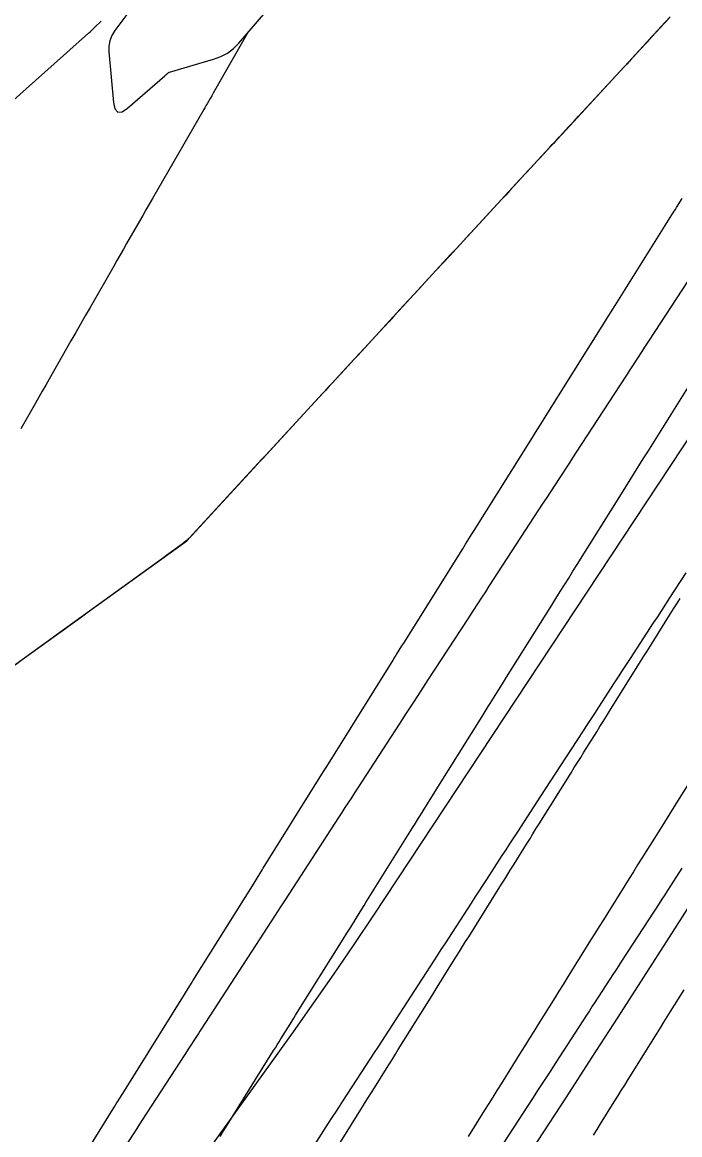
# Model space of a CAD drawing. Extents: x 1005228 to 1008882, y 1883389 to 1885754.
# Drawn here: x 1008625.41 to 1008650.38, y 1885305.69 to 1885347.93 of the extents above; entities that cross this region are included whole.
import ezdxf

# ---------------------------------------------------------------- set-up
doc = ezdxf.new("R2010")
doc.units = 0
for name, color, linetype in [('ATDIMS', 7, 'Continuous'), ('C-ANNO-NOTE', 7, 'Continuous'), ('S_BRIDGE', 7, 'Continuous'), ('TSOBSTACLE', 7, 'Continuous')]:
    doc.layers.add(name, color=color, linetype=linetype)

msp = doc.modelspace()

# ---------------------------------------------------------------- linework, layer by layer
at = {"layer": 'ATDIMS'}
for points in [[(1008632.925, 1885305.63), (1008633.06, 1885305.846), (1008633.127, 1885305.954), (1008634.956, 1885308.888), (1008635.026, 1885309), (1008635.096, 1885309.112), (1008635.166, 1885309.224), (1008635.236, 1885309.336), (1008635.585, 1885309.896), (1008635.725, 1885310.12), (1008635.795, 1885310.232), (1008637.595, 1885313.117), (1008637.74, 1885313.349), (1008637.884, 1885313.581), (1008638.247, 1885314.162), (1008638.391, 1885314.394), (1008638.464, 1885314.51), (1008640.233, 1885317.346), (1008640.308, 1885317.466), (1008640.383, 1885317.587), (1008640.458, 1885317.707), (1008640.533, 1885317.827), (1008640.908, 1885318.427), (1008641.058, 1885318.668), (1008641.133, 1885318.788), (1008642.873, 1885321.574), (1008642.95, 1885321.699), (1008643.028, 1885321.823), (1008643.106, 1885321.947), (1008643.184, 1885322.072), (1008643.495, 1885322.568), (1008643.65, 1885322.817), (1008643.806, 1885323.065), (1008645.517, 1885325.799), (1008645.678, 1885326.056), (1008645.839, 1885326.313), (1008646.161, 1885326.827), (1008646.322, 1885327.084), (1008646.483, 1885327.341), (1008648.162, 1885330.024), (1008648.329, 1885330.289), (1008648.495, 1885330.555), (1008648.828, 1885331.086), (1008648.994, 1885331.351), (1008649.16, 1885331.617), (1008650.807, 1885334.247)], [(1008650.613, 1885327.025), (1008649.993, 1885326.074), (1008649.838, 1885325.836), (1008649.683, 1885325.598), (1008649.528, 1885325.36), (1008649.373, 1885325.122), (1008648.498, 1885323.779), (1008648.347, 1885323.547), (1008648.196, 1885323.315), (1008648.045, 1885323.082), (1008647.893, 1885322.85), (1008647.289, 1885321.922), (1008647.138, 1885321.69), (1008646.987, 1885321.458), (1008646.836, 1885321.226), (1008646.684, 1885320.994), (1008645.849, 1885319.71), (1008645.659, 1885319.418), (1008645.469, 1885319.127), (1008645.28, 1885318.835), (1008645.091, 1885318.544), (1008644.213, 1885317.193), (1008644.067, 1885316.967), (1008643.92, 1885316.741), (1008643.774, 1885316.516), (1008643.627, 1885316.29), (1008643.041, 1885315.388), (1008642.894, 1885315.162), (1008642.748, 1885314.936), (1008642.601, 1885314.711), (1008642.455, 1885314.485), (1008641.454, 1885312.942), (1008641.311, 1885312.723), (1008641.168, 1885312.503), (1008641.026, 1885312.283), (1008640.883, 1885312.064), (1008640.306, 1885311.175), (1008640.166, 1885310.96), (1008640.027, 1885310.745), (1008639.887, 1885310.53), (1008639.748, 1885310.316), (1008639.19, 1885309.456), (1008639.051, 1885309.241), (1008638.911, 1885309.026), (1008638.772, 1885308.812), (1008638.632, 1885308.597), (1008637.578, 1885306.972), (1008637.442, 1885306.763), (1008637.306, 1885306.554), (1008637.171, 1885306.344), (1008637.035, 1885306.135), (1008636.493, 1885305.299)]]:
    msp.add_lwpolyline(points, dxfattribs=at)
at = {"layer": 'C-ANNO-NOTE'}
for points in [[(1008690.721, 1885373.941), (1008682.278, 1885360.699), (1008681.262, 1885359.113), (1008680.241, 1885357.531), (1008679.214, 1885355.952), (1008678.18, 1885354.378), (1008674.035, 1885348.088), (1008672.988, 1885346.523), (1008671.92, 1885344.972), (1008670.831, 1885343.437), (1008669.72, 1885341.917), (1008662.678, 1885332.413), (1008661.15, 1885330.311), (1008659.658, 1885328.185), (1008658.203, 1885326.033), (1008656.786, 1885323.855), (1008649.975, 1885313.19), (1008649.002, 1885311.671), (1008648.025, 1885310.154), (1008647.045, 1885308.64), (1008646.061, 1885307.128), (1008642.116, 1885301.086)], [(1008629.531, 1885348.423), (1008628.934, 1885347.609), (1008628.82, 1885347.423), (1008628.744, 1885347.226), (1008628.707, 1885347.019), (1008628.708, 1885346.8), (1008628.879, 1885344.885), (1008628.934, 1885344.634), (1008629.042, 1885344.515), (1008629.202, 1885344.526), (1008629.415, 1885344.668), (1008630.824, 1885345.887), (1008630.839, 1885345.9), (1008630.853, 1885345.914), (1008630.868, 1885345.928), (1008630.882, 1885345.941), (1008630.939, 1885345.997), (1008630.954, 1885346.01), (1008630.97, 1885346.021), (1008630.987, 1885346.03), (1008631.006, 1885346.036), (1008632.682, 1885346.521), (1008632.956, 1885346.622), (1008633.207, 1885346.758), (1008633.435, 1885346.93), (1008633.641, 1885347.138), (1008636.786, 1885350.802)], [(1008621.639, 1885341.901), (1008627.929, 1885347.513), (1008627.99, 1885347.569), (1008628.051, 1885347.624), (1008628.111, 1885347.681), (1008628.171, 1885347.738), (1008628.408, 1885347.968)]]:
    msp.add_lwpolyline(points, dxfattribs=at)
at = {"layer": 'S_BRIDGE'}
msp.add_lwpolyline([(1008671.185, 1885362.822), (1008659.952, 1885345.777), (1008659.211, 1885344.658), (1008658.464, 1885343.542), (1008657.712, 1885342.43), (1008656.955, 1885341.321), (1008653.917, 1885336.893), (1008653.159, 1885335.784), (1008652.407, 1885334.672), (1008651.659, 1885333.557), (1008650.916, 1885332.438), (1008638.746, 1885314.031), (1008637.999, 1885312.913), (1008637.242, 1885311.802), (1008636.475, 1885310.699), (1008635.697, 1885309.602), (1008632.565, 1885305.23)], dxfattribs=at)
at = {"layer": 'TSOBSTACLE'}
for points in [[(1008650.018, 1885348.136), (1008649.83, 1885347.925), (1008648.698, 1885346.701), (1008648.55, 1885346.54), (1008648.363, 1885346.339), (1008648.252, 1885346.218), (1008645.908, 1885343.682), (1008645.697, 1885343.454), (1008645.485, 1885343.225), (1008645.063, 1885342.768), (1008644.957, 1885342.653), (1008644.851, 1885342.539), (1008644.746, 1885342.424), (1008644.64, 1885342.31), (1008643.925, 1885341.536), (1008643.771, 1885341.369), (1008643.616, 1885341.201), (1008643.462, 1885341.034), (1008643.308, 1885340.867), (1008641.887, 1885339.329), (1008641.632, 1885339.053), (1008641.378, 1885338.777), (1008641.123, 1885338.501), (1008640.869, 1885338.225), (1008639.7, 1885336.959), (1008639.521, 1885336.764), (1008639.341, 1885336.57), (1008639.162, 1885336.375), (1008638.982, 1885336.18), (1008638.151, 1885335.279), (1008638.028, 1885335.146), (1008637.906, 1885335.013), (1008637.783, 1885334.88), (1008637.66, 1885334.747), (1008637.169, 1885334.214), (1008637.046, 1885334.081), (1008636.923, 1885333.948), (1008636.801, 1885333.815), (1008636.678, 1885333.681), (1008634.544, 1885331.365), (1008634.435, 1885331.247), (1008634.326, 1885331.13), (1008634.055, 1885330.835), (1008633.892, 1885330.658), (1008631.849, 1885328.439), (1008631.764, 1885328.351), (1008631.674, 1885328.268), (1008631.58, 1885328.189), (1008631.483, 1885328.114), (1008630.899, 1885327.693), (1008630.734, 1885327.574), (1008627.196, 1885325.019), (1008627.108, 1885324.956), (1008627.021, 1885324.893), (1008626.933, 1885324.83), (1008626.846, 1885324.766), (1008626.409, 1885324.45), (1008626.234, 1885324.324), (1008626.146, 1885324.261), (1008623.478, 1885322.332)], [(1008625.162, 1885323.549), (1008625.416, 1885323.733), (1008626.714, 1885324.671), (1008627.015, 1885324.889), (1008627.316, 1885325.106), (1008627.617, 1885325.324), (1008627.919, 1885325.541), (1008631.664, 1885328.245), (1008631.673, 1885328.252), (1008631.681, 1885328.259), (1008631.69, 1885328.267), (1008631.697, 1885328.275), (1008631.758, 1885328.34), (1008634.516, 1885331.335), (1008634.655, 1885331.486), (1008634.794, 1885331.638), (1008635.073, 1885331.94), (1008635.212, 1885332.091), (1008635.352, 1885332.242), (1008637.302, 1885334.359), (1008637.44, 1885334.508), (1008637.578, 1885334.658), (1008637.716, 1885334.808), (1008637.855, 1885334.958), (1008638.407, 1885335.557), (1008638.545, 1885335.707), (1008638.683, 1885335.856), (1008638.821, 1885336.006), (1008638.96, 1885336.156), (1008639.895, 1885337.17), (1008640.097, 1885337.388), (1008640.299, 1885337.607), (1008640.501, 1885337.826), (1008640.703, 1885338.045), (1008641.691, 1885339.117), (1008641.924, 1885339.368), (1008642.156, 1885339.62), (1008642.388, 1885339.871), (1008642.62, 1885340.123), (1008644.31, 1885341.952), (1008644.574, 1885342.238), (1008644.838, 1885342.524), (1008645.449, 1885343.186), (1008645.539, 1885343.283), (1008645.629, 1885343.381), (1008645.72, 1885343.479), (1008645.81, 1885343.577), (1008646.172, 1885343.968), (1008646.352, 1885344.163), (1008646.533, 1885344.359), (1008649.061, 1885347.093), (1008649.148, 1885347.188), (1008649.324, 1885347.377), (1008649.981, 1885348.087)], [(1008633.984, 1885347.538), (1008632.668, 1885345.239), (1008632.608, 1885345.136), (1008632.549, 1885345.033), (1008632.432, 1885344.827), (1008632.402, 1885344.775), (1008632.372, 1885344.723), (1008632.343, 1885344.672), (1008632.313, 1885344.62), (1008630.356, 1885341.231), (1008630.233, 1885341.018), (1008630.11, 1885340.805), (1008629.988, 1885340.591), (1008629.866, 1885340.377), (1008629.378, 1885339.522), (1008629.256, 1885339.309), (1008629.133, 1885339.095), (1008629.011, 1885338.881), (1008628.889, 1885338.668), (1008627.989, 1885337.101), (1008627.806, 1885336.784), (1008627.625, 1885336.466), (1008627.443, 1885336.149), (1008627.262, 1885335.831), (1008626.432, 1885334.373), (1008626.304, 1885334.147), (1008626.176, 1885333.922), (1008626.047, 1885333.697), (1008625.919, 1885333.472), (1008625.359, 1885332.491)], [(1008626.572, 1885302.984), (1008628.935, 1885306.784), (1008628.984, 1885306.864), (1008629.034, 1885306.943), (1008629.207, 1885307.221), (1008629.232, 1885307.261), (1008631.574, 1885311.018), (1008631.654, 1885311.147), (1008631.869, 1885311.492), (1008631.896, 1885311.535), (1008634.214, 1885315.25), (1008634.33, 1885315.436), (1008634.533, 1885315.762), (1008634.563, 1885315.809), (1008636.854, 1885319.481), (1008636.948, 1885319.632), (1008637.167, 1885319.982), (1008637.229, 1885320.083), (1008639.495, 1885323.712), (1008639.528, 1885323.766), (1008639.562, 1885323.82), (1008639.596, 1885323.873), (1008639.629, 1885323.927), (1008639.831, 1885324.249), (1008639.898, 1885324.356), (1008642.141, 1885327.94), (1008642.249, 1885328.112), (1008642.5, 1885328.513), (1008642.572, 1885328.628), (1008644.788, 1885332.167), (1008644.902, 1885332.35), (1008645.17, 1885332.777), (1008645.246, 1885332.899), (1008647.435, 1885336.393), (1008647.516, 1885336.523), (1008647.597, 1885336.652), (1008647.841, 1885337.041), (1008647.922, 1885337.171), (1008650.083, 1885340.618), (1008650.126, 1885340.687), (1008650.169, 1885340.755), (1008650.213, 1885340.824), (1008650.256, 1885340.893), (1008650.471, 1885341.236)], [(1008650.667, 1885338.081), (1008649.218, 1885335.859), (1008649.066, 1885335.625), (1008648.913, 1885335.391), (1008648.608, 1885334.923), (1008648.532, 1885334.806), (1008648.455, 1885334.689), (1008648.379, 1885334.571), (1008648.303, 1885334.454), (1008646.45, 1885331.611), (1008646.306, 1885331.389), (1008646.161, 1885331.167), (1008645.797, 1885330.609), (1008645.656, 1885330.391), (1008645.302, 1885329.848), (1008645.16, 1885329.631), (1008645.019, 1885329.414), (1008643.132, 1885326.517), (1008642.998, 1885326.311), (1008642.864, 1885326.106), (1008642.529, 1885325.591), (1008642.395, 1885325.386), (1008642.328, 1885325.283), (1008640.818, 1885322.963), (1008640.544, 1885322.542), (1008640.27, 1885322.121), (1008639.996, 1885321.7), (1008639.723, 1885321.279), (1008638.153, 1885318.862), (1008638.032, 1885318.675), (1008637.911, 1885318.488), (1008637.668, 1885318.115), (1008637.547, 1885317.928), (1008637.426, 1885317.742), (1008635.392, 1885314.609), (1008635.222, 1885314.347), (1008634.88, 1885313.82), (1008634.714, 1885313.564), (1008634.437, 1885313.137), (1008634.27, 1885312.88), (1008632.206, 1885309.7), (1008632.155, 1885309.621), (1008632.103, 1885309.541), (1008632.051, 1885309.461), (1008632, 1885309.382), (1008631.741, 1885308.983), (1008631.586, 1885308.744), (1008629.96, 1885306.235), (1008629.672, 1885305.79), (1008629.383, 1885305.346)], [(1008637.023, 1885304.647), (1008638.339, 1885306.758), (1008638.452, 1885306.939), (1008638.565, 1885307.12), (1008638.678, 1885307.301), (1008638.791, 1885307.481), (1008639.242, 1885308.205), (1008639.355, 1885308.386), (1008639.468, 1885308.567), (1008639.581, 1885308.748), (1008639.693, 1885308.929), (1008640.976, 1885310.985), (1008641.092, 1885311.17), (1008641.207, 1885311.356), (1008641.323, 1885311.541), (1008641.439, 1885311.727), (1008641.902, 1885312.469), (1008642.018, 1885312.654), (1008642.133, 1885312.84), (1008642.249, 1885313.025), (1008642.365, 1885313.211), (1008643.613, 1885315.211), (1008643.732, 1885315.401), (1008643.85, 1885315.591), (1008643.969, 1885315.782), (1008644.088, 1885315.972), (1008644.563, 1885316.732), (1008644.681, 1885316.922), (1008644.8, 1885317.113), (1008644.919, 1885317.303), (1008645.037, 1885317.493), (1008646.251, 1885319.437), (1008646.372, 1885319.632), (1008646.494, 1885319.826), (1008646.616, 1885320.021), (1008646.738, 1885320.216), (1008647.226, 1885320.995), (1008647.348, 1885321.19), (1008647.47, 1885321.385), (1008647.592, 1885321.58), (1008647.714, 1885321.774), (1008648.893, 1885323.659), (1008649.018, 1885323.859), (1008649.143, 1885324.058), (1008649.268, 1885324.258), (1008649.393, 1885324.457), (1008649.893, 1885325.256), (1008650.018, 1885325.455), (1008650.143, 1885325.655), (1008650.268, 1885325.855), (1008650.393, 1885326.054)], [(1008650.959, 1885319.426), (1008650.292, 1885318.361), (1008650.126, 1885318.095), (1008649.96, 1885317.83), (1008649.794, 1885317.564), (1008649.629, 1885317.299), (1008648.941, 1885316.198), (1008648.779, 1885315.938), (1008648.617, 1885315.678), (1008648.454, 1885315.417), (1008648.292, 1885315.157), (1008647.642, 1885314.117), (1008647.48, 1885313.857), (1008647.317, 1885313.596), (1008647.155, 1885313.336), (1008646.993, 1885313.076), (1008646.266, 1885311.912), (1008646.107, 1885311.657), (1008645.948, 1885311.402), (1008645.789, 1885311.147), (1008645.63, 1885310.892), (1008644.993, 1885309.872), (1008644.834, 1885309.617), (1008644.675, 1885309.362), (1008644.516, 1885309.107), (1008644.357, 1885308.852), (1008643.592, 1885307.625), (1008643.436, 1885307.376), (1008643.28, 1885307.126), (1008643.124, 1885306.876), (1008642.969, 1885306.626), (1008642.345, 1885305.627)], [(1008650.458, 1885315.809), (1008650.023, 1885315.139), (1008649.916, 1885314.973), (1008649.808, 1885314.808), (1008649.701, 1885314.642), (1008649.593, 1885314.476), (1008648.171, 1885312.287), (1008648.06, 1885312.116), (1008647.949, 1885311.944), (1008647.837, 1885311.773), (1008647.726, 1885311.601), (1008647.28, 1885310.915), (1008647.169, 1885310.743), (1008647.058, 1885310.572), (1008646.946, 1885310.4), (1008646.835, 1885310.229), (1008645.676, 1885308.444), (1008645.452, 1885308.1), (1008645.229, 1885307.755), (1008645.005, 1885307.411), (1008644.782, 1885307.067), (1008643.674, 1885305.361)], [(1008650.529, 1885311.192), (1008650.018, 1885310.373), (1008649.89, 1885310.168), (1008649.763, 1885309.964), (1008649.635, 1885309.759), (1008649.507, 1885309.554), (1008648.406, 1885307.789), (1008648.274, 1885307.579), (1008648.143, 1885307.369), (1008648.012, 1885307.158), (1008647.881, 1885306.948), (1008647.355, 1885306.106), (1008647.224, 1885305.895), (1008647.093, 1885305.685)]]:
    msp.add_lwpolyline(points, dxfattribs=at)

doc.saveas('drawing.dxf')
